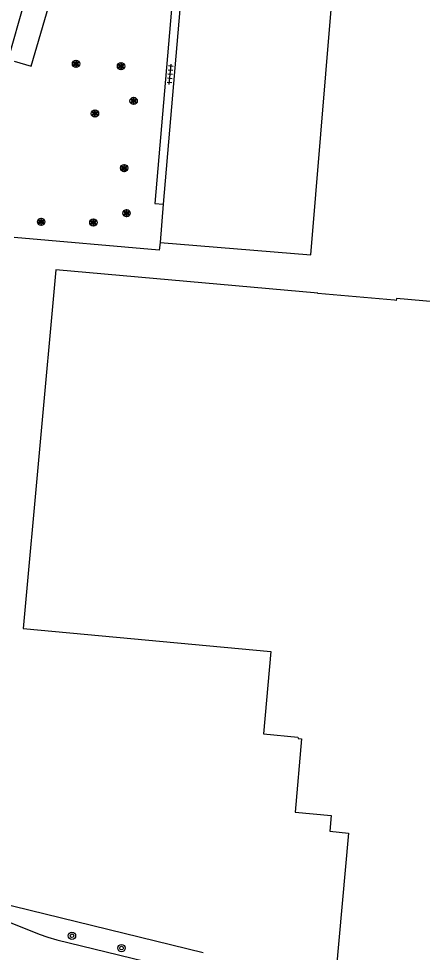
# Model space of a CAD drawing. Extents: x 131000 to 133014, y 396499 to 399001.
# Drawn here: x 132123.7 to 132167.8, y 397308.8 to 397410.8 of the extents above; entities that cross this region are included whole.
import ezdxf

# ---------------------------------------------------------------- set-up
doc = ezdxf.new("R2010")
doc.units = 0
for name, color, linetype in [('gg-afsc-hekwerk', 7, 'Continuous'), ('gg-bbg-gedigitaliseerde bebouwing', 7, 'Continuous'), ('gg-bbg-hoofdgebouw', 7, 'Continuous'), ('gg-knt-verharding', 7, 'Continuous'), ('gt-grn-vlakafsluiter', 7, 'Continuous'), ('gt-symb-boom', 7, 'Continuous'), ('gt-symb-solitaire heester', 7, 'Continuous'), ('gt-symb-tegel verharding', 7, 'Continuous')]:
    doc.layers.add(name, color=color, linetype=linetype)

# ---------------------------------------------------------------- blocks, each defined once
blk = doc.blocks.new('gt0-SH')
at = {"layer": 'gt-symb-solitaire heester'}
blk.add_circle((0, 0), 0.4, dxfattribs=at)
for centre, start, end in [((-0.35, 0.2), 270, 30), ((-0.35, -0.2), 330, 90), ((0, 0.4), 210, 330), ((0.35, 0.2), 150, 270), ((0.35, -0.2), 90, 210), ((0, -0.4), 30, 150)]:
    blk.add_arc(centre, 0.4, start, end, dxfattribs=at)
blk = doc.blocks.new('gt0-TEG1')
at = {"layer": 'gt-symb-tegel verharding'}
for p, q in [((-1.12, 0), (1.12, 0)), ((-0.9, -0.25), (-0.9, 0.25)), ((-0.45, -0.25), (-0.45, 0.25)), ((0, -0.25), (0, 0.25)), ((0.45, -0.25), (0.45, 0.25)), ((0.9, -0.25), (0.9, 0.25))]:
    blk.add_line(p, q, dxfattribs=at)
blk = doc.blocks.new('gt0-BOOM')
at = {"layer": 'gt-symb-boom'}
for radius in [0.4, 0.2]:
    blk.add_circle((0, 0), radius, dxfattribs=at)

msp = doc.modelspace()

# ---------------------------------------------------------------- linework, layer by layer
at = {"layer": 'gg-afsc-hekwerk'}
for p, q in [((132139.03, 397385.51), (132123.19, 397386.89)), ((132116.68, 397315.46), (132143.83, 397308.81))]:
    msp.add_line(p, q, dxfattribs=at)
at = {"layer": 'gg-bbg-gedigitaliseerde bebouwing'}
for points in [[(132164.73, 397380.04), (132156.34, 397380.79), (132156.34, 397380.83), (132127.74, 397383.38)], [(132185.09, 397351.4), (132187.48, 397378.23), (132164.93, 397380.24), (132164.91, 397380.02), (132164.73, 397380.04)]]:
    msp.add_lwpolyline(points, dxfattribs=at)
at = {"layer": 'gg-bbg-hoofdgebouw'}
for p, q in [((132139.48, 397390.53), (132139.13, 397386.35)), ((132159.69, 397321.83), (132158.21, 397305.29))]:
    msp.add_line(p, q, dxfattribs=at)
for points in [[(132144.57, 397451.17), (132142.9, 397431.27), (132140.37, 397431.48), (132139.31, 397418.87), (132141.85, 397418.65), (132139.48, 397390.53)], [(132139.13, 397386.35), (132155.57, 397384.99), (132159.45, 397431.62)], [(132127.74, 397383.38), (132124.17, 397344.19), (132151.22, 397341.69), (132150.43, 397332.68), (132154.18, 397332.34), (132154.19, 397332.19), (132154.56, 397332.13), (132153.86, 397324.15), (132157.79, 397323.78), (132157.64, 397322.05), (132159.69, 397321.83)]]:
    msp.add_lwpolyline(points, dxfattribs=at)
at = {"layer": 'gg-knt-verharding'}
for points in [[(132122.55, 397406.33), (132124.34, 397412.59), (132127.87, 397426.62), (132128.15, 397427.8)], [(132123.21, 397406.14), (132125.05, 397405.6), (132127.17, 397412.82), (132130.27, 397425.43)], [(132140.87, 397417.8), (132138.56, 397390.61), (132139.48, 397390.53)], [(132122.21, 397312.29), (132125.92, 397310.81), (132126.88, 397310.49), (132127.84, 397310.18), (132141.45, 397306.87)]]:
    msp.add_lwpolyline(points, dxfattribs=at)
at = {"layer": 'gt-grn-vlakafsluiter'}
msp.add_line((132139.13, 397386.35), (132139.03, 397385.51), dxfattribs=at)

# ---------------------------------------------------------------- block references
at = {"layer": 'gt-symb-boom'}
for p in [(132129.51, 397310.63), (132134.92, 397309.29)]:
    msp.add_blockref('gt0-BOOM', p, dxfattribs=at)
at = {"layer": 'gt-symb-solitaire heester'}
for p in [(132129.95, 397405.87), (132134.86, 397405.61), (132136.24, 397401.81), (132132.02, 397400.43), (132135.21, 397394.48), (132135.47, 397389.56), (132126.15, 397388.61), (132131.84, 397388.53)]:
    msp.add_blockref('gt0-SH', p, dxfattribs=at)
at = {"layer": 'gt-symb-tegel verharding', "rotation": 85.1221191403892}
msp.add_blockref('gt0-TEG1', (132140.23, 397404.71), dxfattribs=at)

doc.saveas('drawing.dxf')
